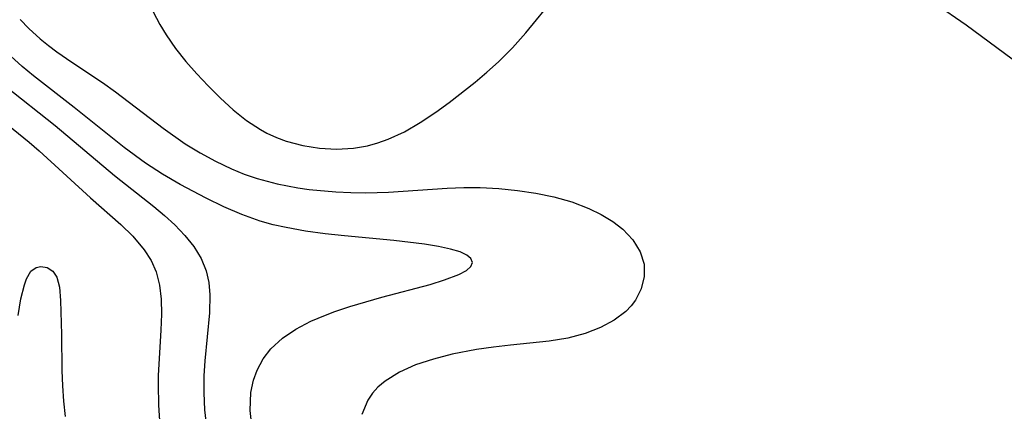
# Model space of a CAD drawing. Header units: metres. Extents: x 1073367 to 1082519, y 1569854 to 1574957.
# Tile 830 of 1056: x 1081938 to 1082026, y 1571840 to 1571875. Entities that reach past the tile are written whole.
import ezdxf

# ---------------------------------------------------------------- set-up
doc = ezdxf.new("R2010")
doc.units = ezdxf.units.M
doc.layers.add('CGG_CurvaNivelLidar_v1', color=253, linetype='Continuous', lineweight=30)

msp = doc.modelspace()

# ---------------------------------------------------------------- linework, layer by layer
at = {"layer": 'CGG_CurvaNivelLidar_v1'}
for p, q in [((1081982.9644, 1571873.9808, 77), (1081986.2358, 1571877.999, 77)), ((1081949.2836, 1571876.4346, 77), (1081950.1654, 1571874.7545, 77)), ((1082019.6215, 1571876.6318, 77), (1082022.38, 1571874.7194, 77)), ((1081937.6595, 1571875.1997, 76.5), (1081938.4358, 1571874.3919, 76.5)), ((1081950.1654, 1571874.7545, 77), (1081950.734, 1571873.817, 77)), ((1082022.38, 1571874.7194, 77), (1082026.5117, 1571871.6586, 77)), ((1081938.4358, 1571874.3919, 76.5), (1081939.4631, 1571873.4499, 76.5)), ((1081950.734, 1571873.817, 77), (1081951.5851, 1571872.6002, 77)), ((1081981.7683, 1571872.6599, 77), (1081982.9644, 1571873.9808, 77)), ((1081937.8381, 1571870.9923, 76), (1081935.8002, 1571872.8048, 76)), ((1081939.4631, 1571873.4499, 76.5), (1081940.1935, 1571872.8577, 76.5)), ((1081940.1935, 1571872.8577, 76.5), (1081940.952, 1571872.2929, 76.5)), ((1081980.5068, 1571871.4072, 77), (1081981.7683, 1571872.6599, 77)), ((1081940.952, 1571872.2929, 76.5), (1081942.2935, 1571871.3767, 76.5)), ((1081951.5851, 1571872.6002, 77), (1081952.5109, 1571871.4391, 77)), ((1081938.8686, 1571870.1463, 76), (1081937.8381, 1571870.9923, 76)), ((1081942.2935, 1571871.3767, 76.5), (1081945.0412, 1571869.5558, 76.5)), ((1081952.5109, 1571871.4391, 77), (1081953.4909, 1571870.323, 77)), ((1081979.4757, 1571870.483, 77), (1081980.5068, 1571871.4072, 77)), ((1081942.5032, 1571867.3157, 76), (1081938.8686, 1571870.1463, 76)), ((1081953.4909, 1571870.323, 77), (1081954.5077, 1571869.2445, 77)), ((1081978.4164, 1571869.5922, 77), (1081979.4757, 1571870.483, 77)), ((1081936.356, 1571869.2085, 75.5), (1081940.8057, 1571865.6865, 75.5)), ((1081945.0412, 1571869.5558, 76.5), (1081946.2017, 1571868.7129, 76.5)), ((1081954.5077, 1571869.2445, 77), (1081955.6099, 1571868.1452, 77)), ((1081976.0819, 1571867.7462, 77), (1081978.4164, 1571869.5922, 77)), ((1081946.2017, 1571868.7129, 76.5), (1081950.4763, 1571865.4448, 76.5)), ((1081955.6099, 1571868.1452, 77), (1081956.7469, 1571867.1067, 77)), ((1081974.8884, 1571866.878, 77), (1081976.0819, 1571867.7462, 77)), ((1081946.9658, 1571863.7322, 76), (1081942.5032, 1571867.3157, 76)), ((1081956.7469, 1571867.1067, 77), (1081957.9315, 1571866.1576, 77)), ((1081973.505, 1571865.9596, 77), (1081974.8884, 1571866.878, 77)), ((1081936.5523, 1571865.7648, 75), (1081938.4678, 1571864.2011, 75)), ((1081940.8057, 1571865.6865, 75.5), (1081946.1246, 1571861.2091, 75.5)), ((1081957.9315, 1571866.1576, 77), (1081959.18, 1571865.333, 77)), ((1081972.0884, 1571865.1442, 77), (1081973.505, 1571865.9596, 77)), ((1081950.4763, 1571865.4448, 76.5), (1081952.4541, 1571864.0562, 76.5)), ((1081959.18, 1571865.333, 77), (1081959.7562, 1571865.0185, 77)), ((1081959.7562, 1571865.0185, 77), (1081960.6153, 1571864.6203, 77)), ((1081970.6298, 1571864.4703, 77), (1081972.0884, 1571865.1442, 77)), ((1081938.4678, 1571864.2011, 75), (1081939.3527, 1571863.4407, 75)), ((1081952.4541, 1571864.0562, 76.5), (1081953.7904, 1571863.239, 76.5)), ((1081960.6153, 1571864.6203, 77), (1081961.5004, 1571864.2891, 77)), ((1081961.5004, 1571864.2891, 77), (1081962.97, 1571863.8944, 77)), ((1081962.97, 1571863.8944, 77), (1081964.4753, 1571863.6618, 77)), ((1081967.5186, 1571863.6788, 77), (1081968.7637, 1571863.8914, 77)), ((1081968.7637, 1571863.8914, 77), (1081969.7051, 1571864.1436, 77)), ((1081969.7051, 1571864.1436, 77), (1081970.6298, 1571864.4703, 77)), ((1081939.3527, 1571863.4407, 75), (1081943.9631, 1571859.2333, 75)), ((1081948.9029, 1571862.3329, 76), (1081946.9658, 1571863.7322, 76)), ((1081953.7904, 1571863.239, 76.5), (1081955.1691, 1571862.4954, 76.5)), ((1081964.4753, 1571863.6618, 77), (1081965.9974, 1571863.5875, 77)), ((1081965.9974, 1571863.5875, 77), (1081967.5186, 1571863.6788, 77)), ((1081950.4265, 1571861.35, 76), (1081948.9029, 1571862.3329, 76)), ((1081955.1691, 1571862.4954, 76.5), (1081956.584, 1571861.8259, 76.5)), ((1081946.1246, 1571861.2091, 75.5), (1081949.65, 1571858.4331, 75.5)), ((1081951.9896, 1571860.4259, 76), (1081950.4265, 1571861.35, 76)), ((1081956.584, 1571861.8259, 76.5), (1081957.7249, 1571861.3542, 76.5)), ((1081957.7249, 1571861.3542, 76.5), (1081958.8892, 1571860.9443, 76.5)), ((1081954.321, 1571859.18, 76), (1081951.9896, 1571860.4259, 76)), ((1081958.8892, 1571860.9443, 76.5), (1081960.682, 1571860.4625, 76.5)), ((1081960.682, 1571860.4625, 76.5), (1081962.5212, 1571860.1158, 76.5)), ((1081962.5212, 1571860.1158, 76.5), (1081963.5559, 1571859.9719, 76.5)), ((1081963.5559, 1571859.9719, 76.5), (1081965.9369, 1571859.7575, 76.5)), ((1081965.9369, 1571859.7575, 76.5), (1081967.2834, 1571859.7002, 76.5)), ((1081967.2834, 1571859.7002, 76.5), (1081968.6364, 1571859.6851, 76.5)), ((1081968.6364, 1571859.6851, 76.5), (1081970.6413, 1571859.7343, 76.5)), ((1081970.6413, 1571859.7343, 76.5), (1081975.9055, 1571860.0755, 76.5)), ((1081975.9055, 1571860.0755, 76.5), (1081977.3899, 1571860.134, 76.5)), ((1081977.3899, 1571860.134, 76.5), (1081978.8701, 1571860.1355, 76.5)), ((1081978.8701, 1571860.1355, 76.5), (1081980.5518, 1571860.0529, 76.5)), ((1081980.5518, 1571860.0529, 76.5), (1081982.215, 1571859.8899, 76.5)), ((1081982.215, 1571859.8899, 76.5), (1081983.8544, 1571859.6524, 76.5)), ((1081983.8544, 1571859.6524, 76.5), (1081985.4498, 1571859.3223, 76.5)), ((1081943.9631, 1571859.2333, 75), (1081946.692, 1571856.838, 75)), ((1081955.9059, 1571858.4157, 76), (1081954.321, 1571859.18, 76)), ((1081985.4498, 1571859.3223, 76.5), (1081987.0623, 1571858.8525, 76.5)), ((1081987.0623, 1571858.8525, 76.5), (1081988.5846, 1571858.2668, 76.5)), ((1081949.65, 1571858.4331, 75.5), (1081950.6055, 1571857.6301, 75.5)), ((1081957.5193, 1571857.7266, 76), (1081955.9059, 1571858.4157, 76)), ((1081959.1701, 1571857.1428, 76), (1081957.5193, 1571857.7266, 76)), ((1081988.5846, 1571858.2668, 76.5), (1081989.7124, 1571857.7249, 76.5)), ((1081989.7124, 1571857.7249, 76.5), (1081990.7443, 1571857.1106, 76.5)), ((1081946.692, 1571856.838, 75), (1081947.76, 1571855.7908, 75)), ((1081950.6055, 1571857.6301, 75.5), (1081951.5053, 1571856.8062, 75.5)), ((1081951.5053, 1571856.8062, 75.5), (1081952.4195, 1571855.8519, 75.5)), ((1081960.3184, 1571856.8205, 76), (1081959.1701, 1571857.1428, 76)), ((1081961.4843, 1571856.5535, 76), (1081960.3184, 1571856.8205, 76)), ((1081990.7443, 1571857.1106, 76.5), (1081991.6536, 1571856.4145, 76.5)), ((1081963.2194, 1571856.2429, 76), (1081961.4843, 1571856.5535, 76)), ((1081964.9694, 1571856.0043, 76), (1081963.2194, 1571856.2429, 76)), ((1081966.7202, 1571855.814, 76), (1081964.9694, 1571856.0043, 76)), ((1081991.6536, 1571856.4145, 76.5), (1081992.5501, 1571855.4556, 76.5)), ((1081947.76, 1571855.7908, 75), (1081948.7798, 1571854.5797, 75)), ((1081952.4195, 1571855.8519, 75.5), (1081953.216, 1571854.8521, 75.5)), ((1081971.1228, 1571855.4158, 76), (1081966.7202, 1571855.814, 76)), ((1081973.8898, 1571855.0815, 76), (1081971.1228, 1571855.4158, 76)), ((1081975.1259, 1571854.8745, 76), (1081973.8898, 1571855.0815, 76)), ((1081992.5501, 1571855.4556, 76.5), (1081993.1939, 1571854.3998, 76.5)), ((1081948.7798, 1571854.5797, 75), (1081949.3935, 1571853.6195, 75)), ((1081953.216, 1571854.8521, 75.5), (1081953.8644, 1571853.7987, 75.5)), ((1081976.2183, 1571854.6374, 76), (1081975.1259, 1571854.8745, 76)), ((1081977.0679, 1571854.3814, 76), (1081976.2183, 1571854.6374, 76)), ((1081977.6755, 1571854.0932, 76), (1081977.0679, 1571854.3814, 76)), ((1081993.1939, 1571854.3998, 76.5), (1081993.5435, 1571853.2839, 76.5)), ((1081949.3935, 1571853.6195, 75), (1081949.8518, 1571852.5964, 75)), ((1081953.8644, 1571853.7987, 75.5), (1081954.3278, 1571852.6813, 75.5)), ((1081978.0411, 1571853.7774, 76), (1081977.6755, 1571854.0932, 76)), ((1081978.0175, 1571853.0803, 76), (1081978.164, 1571853.4332, 76)), ((1081978.164, 1571853.4332, 76), (1081978.0411, 1571853.7774, 76)), ((1081993.5435, 1571853.2839, 76.5), (1081993.5644, 1571852.1721, 76.5)), ((1081938.2366, 1571851.9642, 74.5), (1081938.6223, 1571852.6455, 74.5)), ((1081938.6223, 1571852.6455, 74.5), (1081939.0887, 1571852.9986, 74.5)), ((1081939.0887, 1571852.9986, 74.5), (1081939.5245, 1571853.0816, 74.5)), ((1081939.5245, 1571853.0816, 74.5), (1081940.0725, 1571852.9745, 74.5)), ((1081940.0725, 1571852.9745, 74.5), (1081940.5757, 1571852.6573, 74.5)), ((1081940.5757, 1571852.6573, 74.5), (1081940.9576, 1571852.1285, 74.5)), ((1081949.8518, 1571852.5964, 75), (1081950.1506, 1571851.4157, 75)), ((1081954.3278, 1571852.6813, 75.5), (1081954.5602, 1571851.6338, 75.5)), ((1081976.9657, 1571852.3645, 76), (1081977.6322, 1571852.7324, 76)), ((1081977.6322, 1571852.7324, 76), (1081978.0175, 1571853.0803, 76)), ((1081938.0501, 1571851.4418, 74.5), (1081938.2366, 1571851.9642, 74.5)), ((1081940.9576, 1571852.1285, 74.5), (1081941.191, 1571851.212, 74.5)), ((1081954.5602, 1571851.6338, 75.5), (1081954.6529, 1571850.5365, 75.5)), ((1081974.3904, 1571851.4734, 76), (1081975.6787, 1571851.8687, 76)), ((1081975.6787, 1571851.8687, 76), (1081976.9657, 1571852.3645, 76)), ((1081993.5644, 1571852.1721, 76.5), (1081993.2998, 1571851.0817, 76.5)), ((1081937.7379, 1571850.1814, 74.5), (1081938.0501, 1571851.4418, 74.5)), ((1081941.191, 1571851.212, 74.5), (1081941.2796, 1571850.031, 74.5)), ((1081950.1506, 1571851.4157, 75), (1081950.2872, 1571850.1647, 75)), ((1081970.0641, 1571850.3189, 76), (1081974.3904, 1571851.4734, 76)), ((1081993.2998, 1571851.0817, 76.5), (1081992.7838, 1571850.0609, 76.5)), ((1081937.4921, 1571848.6981, 74.5), (1081937.7379, 1571850.1814, 74.5)), ((1081941.2796, 1571850.031, 74.5), (1081941.3739, 1571846.995, 74.5)), ((1081950.2872, 1571850.1647, 75), (1081950.3114, 1571848.7951, 75)), ((1081954.6529, 1571850.5365, 75.5), (1081954.6143, 1571848.9144, 75.5)), ((1081967.198, 1571849.4919, 76), (1081970.0641, 1571850.3189, 76)), ((1081992.7838, 1571850.0609, 76.5), (1081992.3982, 1571849.5483, 76.5)), ((1081954.6143, 1571848.9144, 75.5), (1081954.2004, 1571844.6209, 75.5)), ((1081964.3543, 1571848.4641, 76), (1081965.7526, 1571849.0069, 76)), ((1081965.7526, 1571849.0069, 76), (1081967.198, 1571849.4919, 76)), ((1081991.8998, 1571849.0471, 76.5), (1081990.8567, 1571848.2728, 76.5)), ((1081992.3982, 1571849.5483, 76.5), (1081991.8998, 1571849.0471, 76.5)), ((1081950.3114, 1571848.7951, 75), (1081950.2583, 1571847.3758, 75)), ((1081962.3559, 1571847.471, 76), (1081963.6918, 1571848.1708, 76)), ((1081963.6918, 1571848.1708, 76), (1081964.3543, 1571848.4641, 76)), ((1081990.8567, 1571848.2728, 76.5), (1081989.6301, 1571847.6126, 76.5)), ((1081950.2583, 1571847.3758, 75), (1081950.0264, 1571843.3291, 75)), ((1081961.1526, 1571846.6574, 76), (1081962.3559, 1571847.471, 76)), ((1081988.2615, 1571847.0754, 76.5), (1081986.7114, 1571846.6594, 76.5)), ((1081989.6301, 1571847.6126, 76.5), (1081988.2615, 1571847.0754, 76.5)), ((1081941.3739, 1571846.995, 74.5), (1081941.4022, 1571843.7616, 74.5)), ((1081960.1244, 1571845.7115, 76), (1081961.1526, 1571846.6574, 76)), ((1081985.0525, 1571846.3884, 76.5), (1081981.5761, 1571846.0424, 76.5)), ((1081986.7114, 1571846.6594, 76.5), (1081985.0525, 1571846.3884, 76.5)), ((1081959.4264, 1571844.8008, 76), (1081960.1244, 1571845.7115, 76)), ((1081978.5352, 1571845.6448, 76.5), (1081976.3584, 1571845.2229, 76.5)), ((1081980.0535, 1571845.8669, 76.5), (1081978.5352, 1571845.6448, 76.5)), ((1081981.5761, 1571846.0424, 76.5), (1081980.0535, 1571845.8669, 76.5)), ((1081954.2004, 1571844.6209, 75.5), (1081954.1179, 1571843.2897, 75.5)), ((1081958.8894, 1571843.8002, 76), (1081959.4264, 1571844.8008, 76)), ((1081974.6763, 1571844.7894, 76.5), (1081973.0866, 1571844.2587, 76.5)), ((1081976.3584, 1571845.2229, 76.5), (1081974.6763, 1571844.7894, 76.5)), ((1081941.4022, 1571843.7616, 74.5), (1081941.4588, 1571842.3913, 74.5)), ((1081958.5622, 1571842.8893, 76), (1081958.8894, 1571843.8002, 76)), ((1081971.629, 1571843.6123, 76.5), (1081970.354, 1571842.8238, 76.5)), ((1081973.0866, 1571844.2587, 76.5), (1081971.629, 1571843.6123, 76.5)), ((1081950.0264, 1571843.3291, 75), (1081950.0116, 1571842.5227, 75)), ((1081954.1179, 1571843.2897, 75.5), (1081954.1039, 1571841.7664, 75.5)), ((1081958.3386, 1571841.8078, 76), (1081958.5622, 1571842.8893, 76)), ((1081970.354, 1571842.8238, 76.5), (1081969.7031, 1571842.268, 76.5)), ((1081941.4588, 1571842.3913, 74.5), (1081941.5582, 1571841.0071, 74.5)), ((1081950.0116, 1571842.5227, 75), (1081950.0462, 1571840.6644, 75)), ((1081958.2649, 1571840.1988, 76), (1081958.3386, 1571841.8078, 76)), ((1081969.7031, 1571842.268, 76.5), (1081969.2366, 1571841.7449, 76.5)), ((1081941.5582, 1571841.0071, 74.5), (1081941.7005, 1571839.6535, 74.5)), ((1081954.1039, 1571841.7664, 75.5), (1081954.1786, 1571840.2399, 75.5)), ((1081968.8097, 1571841.099, 76.5), (1081968.2673, 1571839.823, 76.5)), ((1081969.2366, 1571841.7449, 76.5), (1081968.8097, 1571841.099, 76.5)), ((1081950.0462, 1571840.6644, 75), (1081950.1808, 1571838.8047, 75)), ((1081954.1786, 1571840.2399, 75.5), (1081954.3435, 1571838.7222, 75.5)), ((1081958.4491, 1571838.5671, 76), (1081958.2649, 1571840.1988, 76))]:
    msp.add_line(p, q, dxfattribs=at)

doc.saveas('drawing.dxf')
